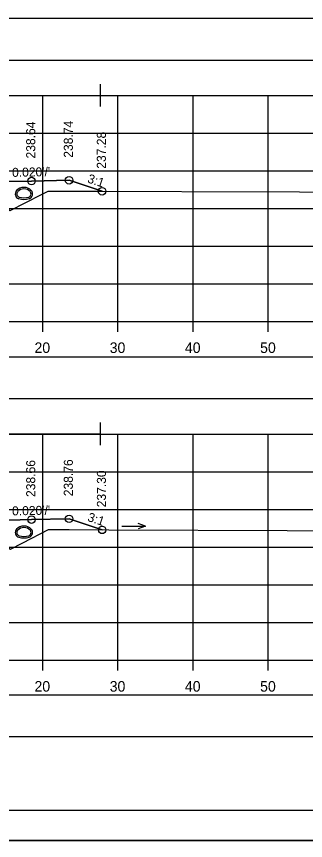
# Model space of a CAD drawing. Extents: x 1369627 to 1374022, y 380035 to 398173.
# Drawn here: x 1372115 to 1372153.5, y 388572.3 to 388681.8 of the extents above; entities that cross this region are included whole.
import ezdxf

# ---------------------------------------------------------------- set-up
doc = ezdxf.new("R2010")
doc.units = 0
for name, color, linetype in [('Default', 7, 'Continuous'), ('R_Axis', 7, 'Continuous'), ('R_Axis Annot', 7, 'Continuous'), ('R_Border', 7, 'Continuous'), ('R_Drive', 7, 'Continuous'), ('R_Exist Surface', 7, 'Continuous'), ('R_Fin Surface', 7, 'Continuous'), ('R_Grid', 7, 'Continuous'), ('R_MOT', 7, 'Continuous'), ('R_No Plot', 7, 'Continuous'), ('R_Water Annot', 7, 'Continuous'), ('R_Xsect Elev', 7, 'Continuous'), ('R_Xsect Slope', 7, 'Continuous'), ('T_Vehicle Path Rt', 7, 'Continuous')]:
    doc.layers.add(name, color=color, linetype=linetype)

msp = doc.modelspace()

# ---------------------------------------------------------------- linework, layer by layer
at = {"layer": 'Default'}
for points in [[(1371948.53, 388675.99), (1372248.53, 388675.99), (1372248.53, 388681.52), (1371948.53, 388681.52)], [(1371948.53, 388631.01), (1372248.53, 388631.01), (1372248.53, 388636.53), (1371948.53, 388636.53)], [(1371948.53, 388586.11), (1372248.53, 388586.11), (1372248.53, 388591.63), (1371948.53, 388591.63)]]:
    msp.add_lwpolyline(points, close=True, dxfattribs=at)
at = {"layer": 'R_Axis'}
for p, q in [((1371948.53, 388641.28), (1372248.53, 388641.28)), ((1372118.53, 388639.88), (1372118.53, 388641.28)), ((1372128.53, 388639.88), (1372128.53, 388641.28)), ((1372138.53, 388639.88), (1372138.53, 388641.28)), ((1372148.53, 388639.88), (1372148.53, 388641.28)), ((1371948.53, 388596.28), (1372248.53, 388596.28)), ((1372118.53, 388594.88), (1372118.53, 388596.28)), ((1372128.53, 388594.88), (1372128.53, 388596.28)), ((1372138.53, 388594.88), (1372138.53, 388596.28)), ((1372148.53, 388594.88), (1372148.53, 388596.28))]:
    msp.add_line(p, q, dxfattribs=at)
at = {"layer": 'R_Border'}
msp.add_line((1372256.71, 388576.28), (1371940.53, 388576.28), dxfattribs=at)
at = {"layer": 'R_Drive'}
for centre, radius, start, end in [((1372116.04, 388657.72), 1.35, 43.6485, 136.3515), ((1372115.53, 388658.2), 0.646, 136.3515, 253.9529), ((1372115.53, 388658.2), 0.438, 136.3515, 253.9529), ((1372116.04, 388657.72), 1.15, 43.6485, 136.3515), ((1372116.55, 388658.2), 0.438, 286.0471, 43.6485), ((1372116.55, 388658.2), 0.646, 286.0471, 43.6485), ((1372116.04, 388659.99), 2.5, 253.9529, 286.0471), ((1372116.04, 388659.99), 2.29, 253.9529, 286.0471), ((1372115.53, 388613.22), 0.646, 136.3515, 253.9529), ((1372116.04, 388612.73), 1.35, 43.6485, 136.3515), ((1372115.53, 388613.22), 0.438, 136.3515, 253.9529), ((1372116.04, 388612.73), 1.15, 43.6485, 136.3515), ((1372116.55, 388613.22), 0.438, 286.0471, 43.6485), ((1372116.55, 388613.22), 0.646, 286.0471, 43.6485), ((1372116.04, 388615), 2.5, 253.9529, 286.0471), ((1372116.04, 388615), 2.29, 253.9529, 286.0471)]:
    msp.add_arc(centre, radius, start, end, dxfattribs=at)
at = {"layer": 'R_Exist Surface'}
for points in [[(1372114.21, 388656.03), (1372118.37, 388658.13), (1372119.25, 388658.59), (1372119.97, 388658.58), (1372121.34, 388658.57), (1372152.68, 388658.48), (1372160.01, 388658.42)], [(1372114.24, 388611.03), (1372115.91, 388611.87), (1372119.29, 388613.64), (1372122.05, 388613.61), (1372127.32, 388613.57), (1372151.05, 388613.5), (1372160.79, 388613.42)]]:
    msp.add_lwpolyline(points, dxfattribs=at)
at = {"layer": 'R_Fin Surface'}
for points in [[(1372070.39, 388658.48), (1372075.02, 388660.02), (1372080.02, 388659.92), (1372083.02, 388659.86), (1372083.52, 388659.86), (1372083.53, 388659.36), (1372084.53, 388659.38), (1372086.53, 388659.42), (1372098.53, 388659.66), (1372110.53, 388659.42), (1372112.53, 388659.38), (1372113.53, 388659.36), (1372113.54, 388659.86), (1372114.04, 388659.86), (1372117.04, 388659.92), (1372122.04, 388660.02), (1372126.43, 388658.56)], [(1372070.91, 388613.67), (1372075.02, 388615.04), (1372080.02, 388614.94), (1372083.02, 388614.88), (1372083.52, 388614.88), (1372083.53, 388614.38), (1372084.53, 388614.4), (1372086.53, 388614.44), (1372098.53, 388614.68), (1372110.53, 388614.44), (1372112.53, 388614.4), (1372113.53, 388614.38), (1372113.54, 388614.88), (1372114.04, 388614.88), (1372117.04, 388614.94), (1372122.04, 388615.04), (1372126.44, 388613.57)]]:
    msp.add_lwpolyline(points, dxfattribs=at)
at = {"layer": 'R_Grid'}
for p, q in [((1371948.53, 388671.28), (1372248.53, 388671.28)), ((1372118.53, 388641.28), (1372118.53, 388671.28)), ((1372128.53, 388641.28), (1372128.53, 388671.28)), ((1372138.53, 388641.28), (1372138.53, 388671.28)), ((1372148.53, 388641.28), (1372148.53, 388671.28)), ((1371948.53, 388666.28), (1372248.53, 388666.28)), ((1371948.53, 388661.28), (1372248.53, 388661.28)), ((1371948.53, 388656.28), (1372248.53, 388656.28)), ((1371948.53, 388651.28), (1372248.53, 388651.28)), ((1371948.53, 388646.28), (1372248.53, 388646.28)), ((1371948.53, 388641.28), (1372248.53, 388641.28)), ((1371948.53, 388626.28), (1372248.53, 388626.28)), ((1372118.53, 388596.28), (1372118.53, 388626.28)), ((1372128.53, 388596.28), (1372128.53, 388626.28)), ((1372138.53, 388596.28), (1372138.53, 388626.28)), ((1372148.53, 388596.28), (1372148.53, 388626.28)), ((1371948.53, 388621.28), (1372248.53, 388621.28)), ((1371948.53, 388616.28), (1372248.53, 388616.28)), ((1371948.53, 388611.28), (1372248.53, 388611.28)), ((1371948.53, 388606.28), (1372248.53, 388606.28)), ((1371948.53, 388601.28), (1372248.53, 388601.28)), ((1371948.53, 388596.28), (1372248.53, 388596.28))]:
    msp.add_line(p, q, dxfattribs=at)
at = {"layer": 'R_MOT'}
for p, q in [((1372126.24, 388669.81), (1372126.24, 388672.81)), ((1372070.39, 388671.31), (1372126.24, 388671.31)), ((1372126.24, 388624.82), (1372126.24, 388627.82)), ((1372070.91, 388626.32), (1372126.24, 388626.32))]:
    msp.add_line(p, q, dxfattribs=at)
at = {"layer": 'R_No Plot'}
msp.add_line((1371928.13, 388572.3), (1372261.46, 388572.3), dxfattribs=at)
for points in [[(1371928.12, 388785.63), (1372261.46, 388785.63), (1372261.46, 388572.3), (1371928.12, 388572.3)], [(1372174.45, 388781.74), (1372194.07, 388781.74), (1372194.07, 388771.86), (1372210.18, 388771.86), (1372233.38, 388771.86), (1372233.38, 388739.19), (1372256.59, 388739.19), (1372256.71, 388576.28), (1371940.53, 388576.28), (1371940.53, 388781.74)]]:
    msp.add_lwpolyline(points, close=True, dxfattribs=at)
for centre in [(1372117.04, 388659.92), (1372122.04, 388660.02), (1372126.43, 388658.56), (1372117.04, 388614.94), (1372122.04, 388615.04), (1372126.44, 388613.57)]:
    msp.add_circle(centre, 0.5, dxfattribs=at)
at = {"layer": 'R_Water Annot'}
for p, q in [((1372132.18, 388614.06), (1372131.22, 388614.41)), ((1372129.04, 388614.06), (1372132.18, 388614.06)), ((1372132.18, 388614.06), (1372131.22, 388613.71))]:
    msp.add_line(p, q, dxfattribs=at)
at = {"layer": 'T_Vehicle Path Rt'}
for points in [[(1372126.43, 388658.56), (1372122.04, 388660.02), (1372117.04, 388659.92), (1372114.04, 388659.86)], [(1372110.02, 388658.35), (1372110.26, 388658.25), (1372110.33, 388658.22), (1372110.59, 388658.08), (1372114.21, 388656.03), (1372118.37, 388658.13), (1372119.25, 388658.59), (1372119.97, 388658.58), (1372121.34, 388658.57), (1372126.43, 388658.56)], [(1372126.44, 388613.57), (1372122.04, 388615.04), (1372117.04, 388614.94), (1372114.04, 388614.88)], [(1372110.36, 388613.19), (1372112.79, 388611.85), (1372114.24, 388611.03), (1372115.91, 388611.87), (1372119.29, 388613.64), (1372122.05, 388613.61), (1372126.44, 388613.57)]]:
    msp.add_lwpolyline(points, dxfattribs=at)

# ---------------------------------------------------------------- texts
at = {"layer": 'R_Axis Annot'}
for s, p in [('20', (1372117.44, 388637.08)), ('30', (1372127.44, 388637.08)), ('40', (1372137.44, 388637.08)), ('50', (1372147.44, 388637.08)), ('20', (1372117.44, 388592.08)), ('30', (1372127.44, 388592.08)), ('40', (1372137.44, 388592.08)), ('50', (1372147.44, 388592.08))]:
    msp.add_text(s, height=1.4, dxfattribs=at).set_placement(p)
at = {"layer": 'R_Xsect Elev'}
for s, p in [('238.64', (1372117.54, 388662.92)), ('238.74', (1372122.54, 388663.02)), ('237.28', (1372126.93, 388661.56)), ('238.76', (1372122.54, 388618.04)), ('238.66', (1372117.54, 388617.94)), ('237.30', (1372126.94, 388616.57))]:
    msp.add_text(s, height=1.2, rotation=90, dxfattribs=at).set_placement(p)
at = {"layer": 'R_Xsect Slope'}
for s, rotation, p in [("0.020'/'", 1.1458, (1372114.47, 388660.47)), ('3:1', 341.5668, (1372124.39, 388659.76)), ("0.020'/'", 1.1458, (1372114.47, 388615.49)), ('3:1', 341.5668, (1372124.4, 388614.78))]:
    msp.add_text(s, height=1.2, rotation=rotation, dxfattribs=at).set_placement(p)

doc.saveas('drawing.dxf')
